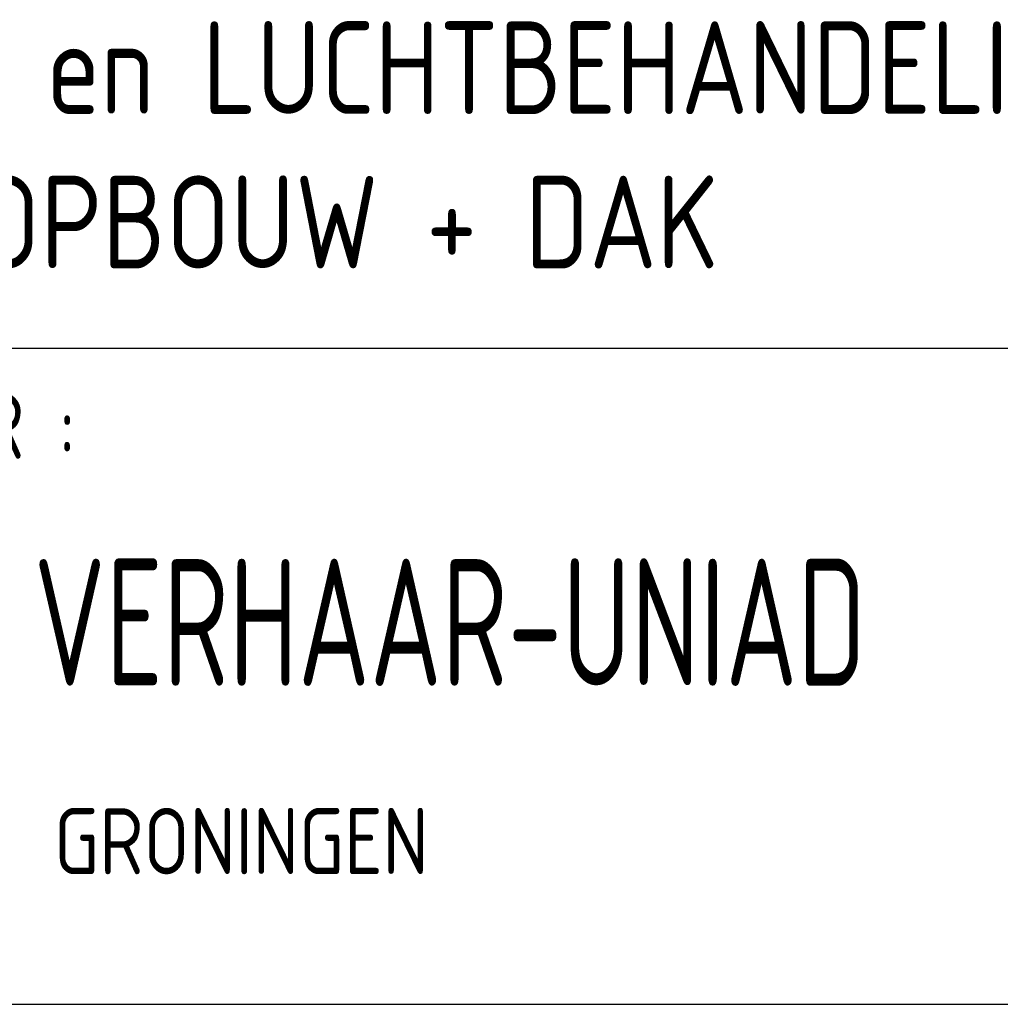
# Model space of a CAD drawing. Extents: x -156717 to 425753, y -51191 to 363295.
# Tile 359 of 502: x 118133 to 119985, y 172363 to 174224. Entities that reach past the tile are written whole.
import ezdxf

# ---------------------------------------------------------------- set-up
doc = ezdxf.new("R2010")
doc.units = 0
doc.header["$LTSCALE"] = 50
doc.layers.get('0').update_dxf_attribs({"linetype": 'CONTINUOUS'})
doc.layers.add('KADER', color=7, linetype='CONTINUOUS')
doc.styles.add('ISO', font='iso', dxfattribs={"width": 0.7})
doc.styles.add('ISO25', font='ISO', dxfattribs={"width": 0.9})
doc.styles.add('ISO35', font='ISO', dxfattribs={"width": 0.9})

# ---------------------------------------------------------------- blocks, each defined once
blk = doc.blocks.new('KADERA0')
at = {"layer": 'KADER', "color": 4}
blk.add_line((25, 10), (1179, 10), dxfattribs=at)
blk = doc.blocks.new('SNARF')
at = {"color": 2, "linetype": 'Continuous', "style": 'ISO25', "width": 0.9}
for s, p in [('ADVISEUR :', (-10640.9, 2084)), ('GRONINGEN', (-9280.1, 513.8))]:
    blk.add_text(s, height=250, dxfattribs=at).set_placement(p)
at = {"layer": 'KADER', "color": 3, "style": 'ISO', "width": 0.7}
blk.add_text('VERHAAR-UNIAD', height=480, dxfattribs=at).set_placement((-9356.7, 1226.3))

msp = doc.modelspace()

# ---------------------------------------------------------------- linework, layer by layer
at = {"layer": 'KADER', "color": 4}
msp.add_line((117346.51925, 173603.17659), (122845.64182, 173603.17659), dxfattribs=at)

# ---------------------------------------------------------------- block references
at = {"layer": 'KADER', "color": 2, "linetype": 'Continuous', "xscale": 50, "yscale": 50, "zscale": 50}
msp.add_blockref('KADERA0', (66648.44388, 171863.40735), dxfattribs=at)
at = {"layer": 'KADER', "linetype": 'Continuous', "xscale": 0.5, "yscale": 0.5, "zscale": 0.5}
msp.add_blockref('SNARF', (122837.70177, 172352.17864), dxfattribs=at)

# ---------------------------------------------------------------- texts
at = {"layer": 'KADER', "color": 3, "linetype": 'Continuous', "style": 'ISO35', "width": 0.9}
for s, p in [('C.V.- en LUCHTBEHANDELINGS-INSTALLATIE', (117684.33238, 174045.45449)), ('DAKOPBOUW + DAK', (117684.33238, 173753.78782))]:
    msp.add_text(s, height=175, dxfattribs=at).set_placement(p)

doc.saveas('drawing.dxf')
